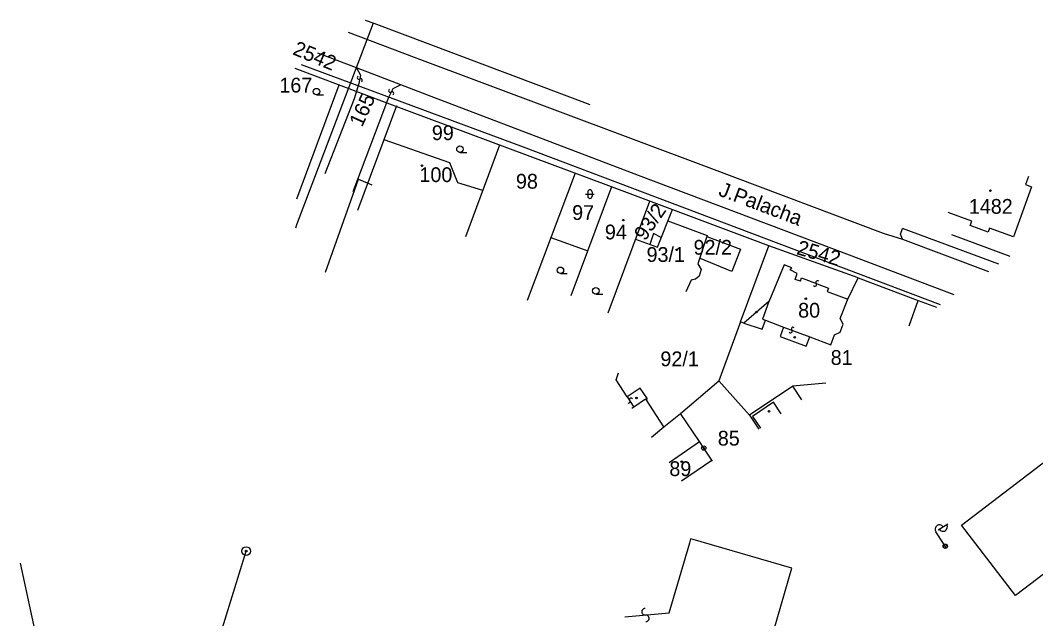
# Model space of a CAD drawing. Extents: x -469926 to -462499, y -1098642 to -1092733.
# Drawn here: x -463889.4 to -463772.3, y -1094184.3 to -1094115.4 of the extents above; entities that cross this region are included whole.
import ezdxf

# ---------------------------------------------------------------- set-up
doc = ezdxf.new("R2010")
doc.units = 0
for name, color, linetype in [('Vrstva 1', 7, 'Continuous'), ('Vrstva 12', 7, 'Continuous'), ('Vrstva 14', 7, 'Continuous'), ('Vrstva 24', 7, 'Continuous'), ('Vrstva 25', 7, 'Continuous'), ('Vrstva 29', 7, 'Continuous'), ('Vrstva 4', 7, 'Continuous'), ('Vrstva 50', 7, 'Continuous'), ('Vrstva 51', 7, 'Continuous'), ('Vrstva 55', 7, 'Continuous')]:
    doc.layers.add(name, color=color, linetype=linetype)

msp = doc.modelspace()

# ---------------------------------------------------------------- linework, layer by layer
at = {"layer": 'Vrstva 1'}
for p, q in [((-463851.57, -1094116.75), (-463843.97, -1094119.62)), ((-463851.57, -1094116.75), (-463843.97, -1094119.62)), ((-463850.6, -1094120.84), (-463855.08, -1094119.16)), ((-463850.6, -1094120.84), (-463855.08, -1094119.16)), ((-463843.97, -1094119.62), (-463827.77, -1094125.68)), ((-463843.97, -1094119.62), (-463827.77, -1094125.68)), ((-463847.09, -1094124.93), (-463857.68, -1094120.94)), ((-463847.09, -1094124.93), (-463857.68, -1094120.94)), ((-463845.5, -1094122.82), (-463850.6, -1094120.84)), ((-463850.6, -1094120.84), (-463850.15, -1094121.69)), ((-463845.5, -1094122.82), (-463850.6, -1094120.84)), ((-463850.6, -1094120.84), (-463850.15, -1094121.69)), ((-463850.15, -1094121.69), (-463850.33, -1094122.65)), ((-463850.15, -1094121.69), (-463850.33, -1094122.65)), ((-463852.65, -1094122.87), (-463857.52, -1094135.96)), ((-463852.65, -1094122.87), (-463857.52, -1094135.96)), ((-463850.33, -1094122.65), (-463850.9, -1094124.41)), ((-463850.33, -1094122.65), (-463850.9, -1094124.41)), ((-463845.5, -1094122.82), (-463846.42, -1094123.27)), ((-463845.5, -1094122.82), (-463846.42, -1094123.27)), ((-463842.52, -1094123.96), (-463845.5, -1094122.82)), ((-463842.52, -1094123.96), (-463845.5, -1094122.82)), ((-463846.42, -1094123.27), (-463846.95, -1094124.36)), ((-463846.42, -1094123.27), (-463846.95, -1094124.36)), ((-463818.1, -1094133.26), (-463842.52, -1094123.96)), ((-463818.1, -1094133.26), (-463842.52, -1094123.96)), ((-463850.9, -1094124.41), (-463854.28, -1094133.06)), ((-463850.9, -1094124.41), (-463854.28, -1094133.06)), ((-463846.02, -1094125.24), (-463850.5, -1094137.27)), ((-463846.02, -1094125.24), (-463850.5, -1094137.27)), ((-463846.95, -1094124.36), (-463847.52, -1094125.81)), ((-463846.95, -1094124.36), (-463847.52, -1094125.81)), ((-463821.21, -1094134.54), (-463847.09, -1094124.93)), ((-463821.21, -1094134.54), (-463847.09, -1094124.93)), ((-463847.52, -1094125.81), (-463851.03, -1094135.12)), ((-463847.52, -1094125.81), (-463851.03, -1094135.12)), ((-463827.77, -1094125.68), (-463810.01, -1094132.34)), ((-463827.77, -1094125.68), (-463810.01, -1094132.34)), ((-463847.46, -1094129.11), (-463839.88, -1094131.77)), ((-463847.46, -1094129.11), (-463839.88, -1094131.77)), ((-463834.15, -1094129.76), (-463838.05, -1094140.3)), ((-463834.15, -1094129.76), (-463838.05, -1094140.3)), ((-463839.88, -1094131.77), (-463838.96, -1094134.06)), ((-463839.88, -1094131.77), (-463838.96, -1094134.06)), ((-463810.01, -1094132.34), (-463789.91, -1094139.9)), ((-463810.01, -1094132.34), (-463789.91, -1094139.9)), ((-463825.42, -1094132.97), (-463830.95, -1094147.63)), ((-463825.42, -1094132.97), (-463830.95, -1094147.63)), ((-463793.8, -1094142.43), (-463818.1, -1094133.26)), ((-463793.8, -1094142.43), (-463818.1, -1094133.26)), ((-463773.19, -1094133.36), (-463773.53, -1094134.29)), ((-463773.19, -1094133.36), (-463773.53, -1094134.29)), ((-463838.96, -1094134.06), (-463836.08, -1094134.96)), ((-463838.96, -1094134.06), (-463836.08, -1094134.96)), ((-463821.21, -1094134.54), (-463825.9, -1094147.1)), ((-463821.21, -1094134.54), (-463825.9, -1094147.1)), ((-463803.1, -1094141.34), (-463821.21, -1094134.54)), ((-463803.1, -1094141.34), (-463821.21, -1094134.54)), ((-463772.81, -1094134.55), (-463774.92, -1094140.33)), ((-463772.81, -1094134.55), (-463774.92, -1094140.33)), ((-463773.53, -1094134.29), (-463772.81, -1094134.55)), ((-463773.53, -1094134.29), (-463772.81, -1094134.55)), ((-463816.86, -1094136.25), (-463821.65, -1094149.12)), ((-463816.86, -1094136.25), (-463821.65, -1094149.12)), ((-463815.94, -1094141.52), (-463814.21, -1094137.17)), ((-463815.94, -1094141.52), (-463814.21, -1094137.17)), ((-463779.72, -1094138.53), (-463782.45, -1094137.52)), ((-463779.72, -1094138.53), (-463782.45, -1094137.52)), ((-463814.73, -1094138.48), (-463810.19, -1094140.16)), ((-463814.73, -1094138.48), (-463810.19, -1094140.16)), ((-463779.9, -1094139.02), (-463779.72, -1094138.53)), ((-463779.9, -1094139.02), (-463779.72, -1094138.53)), ((-463777.84, -1094139.78), (-463779.9, -1094139.02)), ((-463777.84, -1094139.78), (-463779.9, -1094139.02)), ((-463777.66, -1094139.3), (-463777.84, -1094139.78)), ((-463777.66, -1094139.3), (-463777.84, -1094139.78)), ((-463774.92, -1094140.33), (-463777.66, -1094139.3)), ((-463774.92, -1094140.33), (-463777.66, -1094139.3)), ((-463828.21, -1094140.38), (-463823.96, -1094141.91)), ((-463828.21, -1094140.38), (-463823.96, -1094141.91)), ((-463818.47, -1094140.57), (-463815.94, -1094141.52)), ((-463818.47, -1094140.57), (-463815.94, -1094141.52)), ((-463816.38, -1094139.94), (-463816.83, -1094141.19)), ((-463816.38, -1094139.94), (-463816.83, -1094141.19)), ((-463815.49, -1094140.39), (-463816.38, -1094139.94)), ((-463815.49, -1094140.39), (-463816.38, -1094139.94)), ((-463810.19, -1094140.16), (-463811.29, -1094143.41)), ((-463810.19, -1094140.16), (-463811.29, -1094143.41)), ((-463810.23, -1094140.28), (-463806.37, -1094141.74)), ((-463810.23, -1094140.28), (-463806.37, -1094141.74)), ((-463789.91, -1094139.9), (-463787.68, -1094140.6)), ((-463789.91, -1094139.9), (-463787.68, -1094140.6)), ((-463787.68, -1094140.6), (-463777.79, -1094144.3)), ((-463787.68, -1094140.6), (-463777.79, -1094144.3)), ((-463775.28, -1094142.57), (-463782.02, -1094140.09)), ((-463775.28, -1094142.57), (-463782.02, -1094140.09)), ((-463806.37, -1094141.74), (-463807.38, -1094144.29)), ((-463806.37, -1094141.74), (-463807.38, -1094144.29)), ((-463806.38, -1094150.1), (-463803.1, -1094141.34)), ((-463806.38, -1094150.1), (-463803.1, -1094141.34)), ((-463792.82, -1094145.02), (-463803.1, -1094141.34)), ((-463792.82, -1094145.02), (-463803.1, -1094141.34)), ((-463780.9, -1094173.51), (-463737.89, -1094140.64)), ((-463807.38, -1094144.29), (-463811.08, -1094142.79)), ((-463807.38, -1094144.29), (-463811.08, -1094142.79)), ((-463781.73, -1094147), (-463793.8, -1094142.43)), ((-463781.73, -1094147), (-463793.8, -1094142.43)), ((-463811.29, -1094143.41), (-463810.89, -1094144.07)), ((-463811.29, -1094143.41), (-463810.89, -1094144.07)), ((-463810.89, -1094144.07), (-463811.11, -1094144.86)), ((-463810.89, -1094144.07), (-463811.11, -1094144.86)), ((-463801.34, -1094143.53), (-463803.1, -1094147.79)), ((-463801.34, -1094143.53), (-463803.1, -1094147.79)), ((-463800.46, -1094143.88), (-463801.34, -1094143.53)), ((-463800.46, -1094143.88), (-463801.34, -1094143.53)), ((-463800.64, -1094144.1), (-463800.46, -1094143.88)), ((-463800.64, -1094144.1), (-463800.46, -1094143.88)), ((-463799.85, -1094144.54), (-463800.64, -1094144.1)), ((-463799.85, -1094144.54), (-463800.64, -1094144.1)), ((-463812.04, -1094145.3), (-463812.65, -1094146.66)), ((-463812.04, -1094145.3), (-463812.65, -1094146.66)), ((-463811.55, -1094145.17), (-463812.04, -1094145.3)), ((-463811.55, -1094145.17), (-463812.04, -1094145.3)), ((-463811.11, -1094144.86), (-463811.55, -1094145.17)), ((-463811.11, -1094144.86), (-463811.55, -1094145.17)), ((-463800.07, -1094145.24), (-463799.85, -1094144.54)), ((-463800.07, -1094145.24), (-463799.85, -1094144.54)), ((-463799.46, -1094145.41), (-463800.07, -1094145.24)), ((-463799.46, -1094145.41), (-463800.07, -1094145.24)), ((-463794.01, -1094147.5), (-463792.82, -1094145.02)), ((-463794.01, -1094147.5), (-463792.82, -1094145.02)), ((-463792.82, -1094145.02), (-463785.88, -1094147.64)), ((-463792.82, -1094145.02), (-463785.88, -1094147.64)), ((-463794.87, -1094149.71), (-463794.01, -1094147.5)), ((-463794.87, -1094149.71), (-463794.01, -1094147.5)), ((-463786.91, -1094150.56), (-463785.88, -1094147.64)), ((-463786.91, -1094150.56), (-463785.88, -1094147.64)), ((-463785.88, -1094147.64), (-463783.79, -1094148.42)), ((-463785.88, -1094147.64), (-463783.79, -1094148.42)), ((-463731.67, -1094148.69), (-463774.69, -1094181.62)), ((-463731.67, -1094148.69), (-463774.69, -1094181.62)), ((-463803.86, -1094150.95), (-463803.47, -1094149.91)), ((-463803.86, -1094150.95), (-463803.47, -1094149.91)), ((-463803.47, -1094149.91), (-463801.4, -1094150.7)), ((-463803.47, -1094149.91), (-463801.4, -1094150.7)), ((-463794.53, -1094150.37), (-463794.87, -1094149.71)), ((-463794.53, -1094150.37), (-463794.87, -1094149.71)), ((-463806.38, -1094150.1), (-463808.85, -1094156.88)), ((-463806.38, -1094150.1), (-463808.85, -1094156.88)), ((-463805.98, -1094150.25), (-463806.38, -1094150.1)), ((-463805.98, -1094150.25), (-463806.38, -1094150.1)), ((-463805.98, -1094150.25), (-463803.86, -1094150.95)), ((-463805.98, -1094150.25), (-463803.86, -1094150.95)), ((-463801.4, -1094150.7), (-463801.81, -1094151.78)), ((-463801.4, -1094150.7), (-463801.81, -1094151.78)), ((-463794.88, -1094151.28), (-463794.53, -1094150.37)), ((-463794.88, -1094151.28), (-463794.53, -1094150.37)), ((-463801.81, -1094151.78), (-463798.78, -1094152.92)), ((-463801.81, -1094151.78), (-463798.78, -1094152.92)), ((-463798.78, -1094152.92), (-463798.38, -1094151.83)), ((-463798.78, -1094152.92), (-463798.38, -1094151.83)), ((-463798.38, -1094151.83), (-463795.97, -1094152.74)), ((-463798.38, -1094151.83), (-463795.97, -1094152.74)), ((-463795.97, -1094152.74), (-463795.54, -1094151.6)), ((-463795.97, -1094152.74), (-463795.54, -1094151.6)), ((-463795.54, -1094151.6), (-463794.88, -1094151.28)), ((-463795.54, -1094151.6), (-463794.88, -1094151.28)), ((-463820.68, -1094156.76), (-463820.42, -1094155.97)), ((-463820.68, -1094156.76), (-463820.42, -1094155.97)), ((-463819.41, -1094158.73), (-463820.68, -1094156.76)), ((-463819.41, -1094158.73), (-463820.68, -1094156.76)), ((-463813.28, -1094160.64), (-463808.85, -1094156.88)), ((-463813.28, -1094160.64), (-463808.85, -1094156.88)), ((-463808.85, -1094156.88), (-463805.33, -1094160.84)), ((-463808.85, -1094156.88), (-463805.33, -1094160.84)), ((-463817.91, -1094157.73), (-463819.41, -1094158.73)), ((-463817.91, -1094157.73), (-463819.41, -1094158.73)), ((-463817.09, -1094158.96), (-463817.91, -1094157.73)), ((-463817.09, -1094158.96), (-463817.91, -1094157.73)), ((-463800.35, -1094157.49), (-463805.33, -1094160.84)), ((-463800.35, -1094157.49), (-463805.33, -1094160.84)), ((-463796.54, -1094157.17), (-463800.35, -1094157.49)), ((-463796.54, -1094157.17), (-463800.35, -1094157.49)), ((-463799.31, -1094159.07), (-463800.35, -1094157.49)), ((-463799.31, -1094159.07), (-463800.35, -1094157.49)), ((-463817.3, -1094158.99), (-463818.64, -1094159.92)), ((-463817.3, -1094158.99), (-463818.64, -1094159.92)), ((-463817.25, -1094159.06), (-463817.3, -1094158.99)), ((-463817.25, -1094159.06), (-463817.3, -1094158.99)), ((-463817.25, -1094159.06), (-463817.09, -1094158.96)), ((-463817.25, -1094159.06), (-463817.09, -1094158.96)), ((-463815.19, -1094162.19), (-463817.25, -1094159.06)), ((-463815.19, -1094162.19), (-463817.25, -1094159.06)), ((-463802.56, -1094159.34), (-463804.97, -1094161)), ((-463802.56, -1094159.34), (-463804.97, -1094161)), ((-463801.66, -1094160.68), (-463802.56, -1094159.34)), ((-463801.66, -1094160.68), (-463802.56, -1094159.34)), ((-463818.64, -1094159.92), (-463818.87, -1094160.07)), ((-463818.64, -1094159.92), (-463818.87, -1094160.07)), ((-463815.19, -1094162.19), (-463813.28, -1094160.64)), ((-463815.19, -1094162.19), (-463813.28, -1094160.64)), ((-463811.1, -1094163.89), (-463813.28, -1094160.64)), ((-463811.1, -1094163.89), (-463813.28, -1094160.64)), ((-463805.33, -1094160.84), (-463804.24, -1094162.46)), ((-463805.33, -1094160.84), (-463804.24, -1094162.46)), ((-463804.97, -1094161), (-463804.06, -1094162.33)), ((-463804.97, -1094161), (-463804.06, -1094162.33)), ((-463816.61, -1094163.37), (-463815.19, -1094162.19)), ((-463816.61, -1094163.37), (-463815.19, -1094162.19)), ((-463810.6, -1094164.63), (-463811.1, -1094163.89)), ((-463810.6, -1094164.63), (-463811.1, -1094163.89)), ((-463809.68, -1094166.01), (-463810.6, -1094164.63)), ((-463809.68, -1094166.01), (-463810.6, -1094164.63)), ((-463813.16, -1094168.39), (-463809.68, -1094166.01)), ((-463813.16, -1094168.39), (-463809.68, -1094166.01)), ((-463809.6, -1094166.14), (-463809.68, -1094166.01)), ((-463809.6, -1094166.14), (-463809.68, -1094166.01)), ((-463774.69, -1094181.62), (-463780.9, -1094173.51)), ((-463774.69, -1094181.62), (-463780.9, -1094173.51)), ((-463814.58, -1094183.6), (-463812.22, -1094175.54)), ((-463812.22, -1094175.54), (-463812.09, -1094175.09)), ((-463800.43, -1094178.46), (-463812.09, -1094175.09)), ((-463872.66, -1094206.74), (-463863.33, -1094176.49)), ((-463806.97, -1094200.75), (-463800.43, -1094178.46))]:
    msp.add_line(p, q, dxfattribs=at)
at = {"layer": 'Vrstva 12'}
for p, q in [((-463848.7, -1094115.72), (-463857.53, -1094138.94)), ((-463848.7, -1094115.72), (-463857.53, -1094138.94)), ((-463848.58, -1094115.76), (-463849.59, -1094115.39)), ((-463848.58, -1094115.76), (-463849.59, -1094115.39)), ((-463823.67, -1094125.13), (-463848.58, -1094115.76)), ((-463823.67, -1094125.13), (-463848.58, -1094115.76)), ((-463856.98, -1094120.46), (-463831.39, -1094129.95)), ((-463856.98, -1094120.46), (-463831.39, -1094129.95)), ((-463831.39, -1094129.95), (-463783.34, -1094148.11)), ((-463831.39, -1094129.95), (-463783.34, -1094148.11)), ((-463854.19, -1094144.37), (-463850.38, -1094133.67)), ((-463854.19, -1094144.37), (-463850.38, -1094133.67)), ((-463850.38, -1094133.67), (-463848.84, -1094134.31)), ((-463850.38, -1094133.67), (-463848.84, -1094134.31)), ((-463857.53, -1094138.94), (-463857.66, -1094139.32)), ((-463857.53, -1094138.94), (-463857.66, -1094139.32))]:
    msp.add_line(p, q, dxfattribs=at)
at = {"layer": 'Vrstva 14'}
msp.add_line((-463864.87, -1094291.07), (-463889.35, -1094177.87), dxfattribs=at)
at = {"layer": 'Vrstva 24'}
for centre, radius in [((-463810.6, -1094164.63), 0.25), ((-463810.6, -1094164.63), 0.25), ((-463810.6, -1094164.63), 0.05), ((-463810.6, -1094164.63), 0.05), ((-463863.33, -1094176.49), 0.5), ((-463863.33, -1094176.49), 0.1)]:
    msp.add_circle(centre, radius, dxfattribs=at)
at = {"layer": 'Vrstva 25'}
for p, q in [((-463855.22, -1094123.98), (-463854.42, -1094123.98)), ((-463855.22, -1094123.98), (-463854.42, -1094123.98)), ((-463838.69, -1094130.59), (-463837.89, -1094130.59)), ((-463838.69, -1094130.59), (-463837.89, -1094130.59)), ((-463827.12, -1094144.55), (-463826.32, -1094144.55)), ((-463827.12, -1094144.55), (-463826.32, -1094144.55)), ((-463823.04, -1094146.92), (-463822.24, -1094146.92)), ((-463823.04, -1094146.92), (-463822.24, -1094146.92))]:
    msp.add_line(p, q, dxfattribs=at)
for centre, radius in [((-463855.22, -1094123.6), 0.375), ((-463855.22, -1094123.6), 0.375), ((-463838.69, -1094130.22), 0.375), ((-463838.69, -1094130.22), 0.375), ((-463777.56, -1094135), 0.0875), ((-463777.56, -1094135), 0.0875), ((-463827.12, -1094144.17), 0.375), ((-463827.12, -1094144.17), 0.375), ((-463823.04, -1094146.54), 0.375), ((-463823.04, -1094146.54), 0.375), ((-463798.83, -1094147.44), 0.0875), ((-463798.83, -1094147.44), 0.0875), ((-463803.07, -1094160.4), 0.0875), ((-463803.07, -1094160.4), 0.0875), ((-463813.14, -1094166.19), 0.0875), ((-463813.14, -1094166.19), 0.0875)]:
    msp.add_circle(centre, radius, dxfattribs=at)
at = {"layer": 'Vrstva 29'}
for p, q in [((-463824.21, -1094135.4), (-463823.21, -1094135.4)), ((-463824.21, -1094135.4), (-463823.21, -1094135.4)), ((-463823.96, -1094135.15), (-463823.96, -1094135.65)), ((-463823.96, -1094135.15), (-463823.96, -1094135.65)), ((-463823.46, -1094135.15), (-463823.46, -1094135.65)), ((-463823.46, -1094135.15), (-463823.46, -1094135.65))]:
    msp.add_line(p, q, dxfattribs=at)
for centre in [(-463843.06, -1094132.13), (-463843.06, -1094132.13), (-463819.86, -1094138.39), (-463819.86, -1094138.39), (-463813.71, -1094141.82), (-463813.71, -1094141.82), (-463804.54, -1094148.98), (-463804.54, -1094148.98), (-463800.12, -1094151.88), (-463800.12, -1094151.88), (-463818.35, -1094158.86), (-463818.35, -1094158.86)]:
    msp.add_circle(centre, 0.0875, dxfattribs=at)
for centre, start, end in [((-463823.71, -1094135.15), 0, 180), ((-463823.71, -1094135.15), 0, 180), ((-463823.71, -1094135.65), 180, 0), ((-463823.71, -1094135.65), 180, 0)]:
    msp.add_arc(centre, 0.25, start, end, dxfattribs=at)
at = {"layer": 'Vrstva 4'}
for p, q in [((-463787.91, -1094139.99), (-463787.68, -1094139.34)), ((-463787.91, -1094139.99), (-463787.68, -1094139.34)), ((-463776.6, -1094143.48), (-463787.68, -1094139.34)), ((-463776.6, -1094143.48), (-463787.68, -1094139.34)), ((-463787.68, -1094140.6), (-463787.91, -1094139.99)), ((-463787.68, -1094140.6), (-463787.91, -1094139.99)), ((-463799.46, -1094145.43), (-463799.32, -1094145.03)), ((-463799.46, -1094145.43), (-463799.32, -1094145.03)), ((-463799.32, -1094145.03), (-463796.22, -1094146.22)), ((-463799.32, -1094145.03), (-463796.22, -1094146.22)), ((-463796.22, -1094146.22), (-463796.36, -1094146.59)), ((-463796.22, -1094146.22), (-463796.36, -1094146.59)), ((-463796.36, -1094146.59), (-463794.01, -1094147.5)), ((-463796.36, -1094146.59), (-463794.01, -1094147.5)), ((-463803.09, -1094147.77), (-463805.98, -1094150.25)), ((-463803.09, -1094147.77), (-463805.98, -1094150.25)), ((-463803.09, -1094147.77), (-463803.82, -1094149.78)), ((-463803.09, -1094147.77), (-463803.82, -1094149.78)), ((-463803.82, -1094149.78), (-463803.47, -1094149.91)), ((-463803.82, -1094149.78), (-463803.47, -1094149.91)), ((-463801.4, -1094150.7), (-463798.38, -1094151.83)), ((-463801.4, -1094150.7), (-463798.38, -1094151.83)), ((-463819.41, -1094158.73), (-463818.64, -1094159.92)), ((-463819.41, -1094158.73), (-463818.64, -1094159.92)), ((-463814.59, -1094166.31), (-463811.1, -1094163.89)), ((-463814.59, -1094166.31), (-463811.1, -1094163.89)), ((-463819.7, -1094184.08), (-463814.58, -1094183.6))]:
    msp.add_line(p, q, dxfattribs=at)
at = {"layer": 'Vrstva 51'}
for centre, radius, start, end in [((-463850.35, -1094122), 0.188, 119.1304, 305.4415), ((-463850.35, -1094122), 0.188, 119.1304, 305.4415), ((-463850.13, -1094122.31), 0.188, 298.4543, 126.1175), ((-463850.13, -1094122.31), 0.188, 298.4543, 126.1175), ((-463846.72, -1094123.49), 0.188, 119.1304, 305.4415), ((-463846.72, -1094123.49), 0.188, 119.1304, 305.4415), ((-463846.5, -1094123.8), 0.188, 298.4543, 126.1175), ((-463846.5, -1094123.8), 0.188, 298.4543, 126.1175), ((-463797.78, -1094145.81), 0.188, 215.8443, 43.5075), ((-463797.78, -1094145.81), 0.188, 215.8443, 43.5075), ((-463797.5, -1094145.55), 0.188, 36.5204, 222.8315), ((-463797.5, -1094145.55), 0.188, 36.5204, 222.8315), ((-463800.59, -1094151.18), 0.188, 215.8443, 43.5075), ((-463800.59, -1094151.18), 0.188, 215.8443, 43.5075), ((-463800.32, -1094150.92), 0.188, 36.5204, 222.8315), ((-463800.32, -1094150.92), 0.188, 36.5204, 222.8315), ((-463819.28, -1094159.28), 0.188, 266.3094, 34.7175), ((-463819.28, -1094159.28), 0.188, 266.3094, 34.7175), ((-463818.97, -1094159.06), 0.188, 27.7304, 214.0415), ((-463818.97, -1094159.06), 0.188, 27.7304, 214.0415), ((-463817.36, -1094183.48), 0.376, 90.3404, 276.6515), ((-463817.27, -1094184.23), 0.377, 269.6643, 97.3275)]:
    msp.add_arc(centre, radius, start, end, dxfattribs=at)
at = {"layer": 'Vrstva 55'}
for p, q in [((-463783.57, -1094174.06), (-463782.48, -1094173.35)), ((-463782.9, -1094175.72), (-463783.86, -1094174.26)), ((-463782.92, -1094176.12), (-463782.83, -1094175.69)), ((-463782.74, -1094176.18), (-463782.64, -1094175.71))]:
    msp.add_line(p, q, dxfattribs=at)
msp.add_circle((-463782.76, -1094175.93), 0.25, dxfattribs=at)
msp.add_circle((-463782.76, -1094175.93), 0.25, dxfattribs=at)
for centre, start, end in [((-463783.44, -1094173.98), 33.4718, 213.4718), ((-463783.02, -1094173.71), 212.7693, 34.1744)]:
    msp.add_arc(centre, 0.5, start, end, dxfattribs=at)

# ---------------------------------------------------------------- texts
at = {"layer": 'Vrstva 50'}
for s, rotation, p in [('2542', 337.29, (-463858.07, -1094119.27)), ('2542', 337.29, (-463858.07, -1094119.27)), ('165', 65.43, (-463849.98, -1094127.77)), ('165', 65.43, (-463849.98, -1094127.77)), ('J.Palacha', 339.2435, (-463809, -1094135.53)), ('J.Palacha', 339.2435, (-463809, -1094135.53)), ('93/2', 55.3, (-463817.36, -1094140.88)), ('93/2', 55.3, (-463817.36, -1094140.88)), ('2542', 343.86, (-463800, -1094142.29)), ('2542', 343.86, (-463800, -1094142.29))]:
    msp.add_text(s, height=1.7, rotation=rotation, dxfattribs=at).set_placement(p)
for s, p in [('167', (-463859.5, -1094123.7)), ('167', (-463859.5, -1094123.7)), ('99', (-463841.93, -1094129.18)), ('99', (-463841.93, -1094129.18)), ('100', (-463843.36, -1094134.01)), ('100', (-463843.36, -1094134.01)), ('98', (-463832.24, -1094134.77)), ('98', (-463832.24, -1094134.77)), ('1482', (-463780.05, -1094137.66)), ('1482', (-463780.05, -1094137.66)), ('97', (-463825.76, -1094138.37)), ('97', (-463825.76, -1094138.37)), ('94', (-463821.99, -1094140.61)), ('94', (-463821.99, -1094140.61)), ('92/2', (-463811.77, -1094142.37)), ('92/2', (-463811.77, -1094142.37)), ('93/1', (-463817.19, -1094143.2)), ('93/1', (-463817.19, -1094143.2)), ('80', (-463799.72, -1094149.62)), ('80', (-463799.72, -1094149.62)), ('92/1', (-463815.59, -1094155.21)), ('92/1', (-463815.59, -1094155.21)), ('81', (-463795.97, -1094155.06)), ('81', (-463795.97, -1094155.06)), ('85', (-463808.98, -1094164.35)), ('85', (-463808.98, -1094164.35)), ('89', (-463814.56, -1094167.86)), ('89', (-463814.56, -1094167.86))]:
    msp.add_text(s, height=1.7, dxfattribs=at).set_placement(p)

doc.saveas('drawing.dxf')
